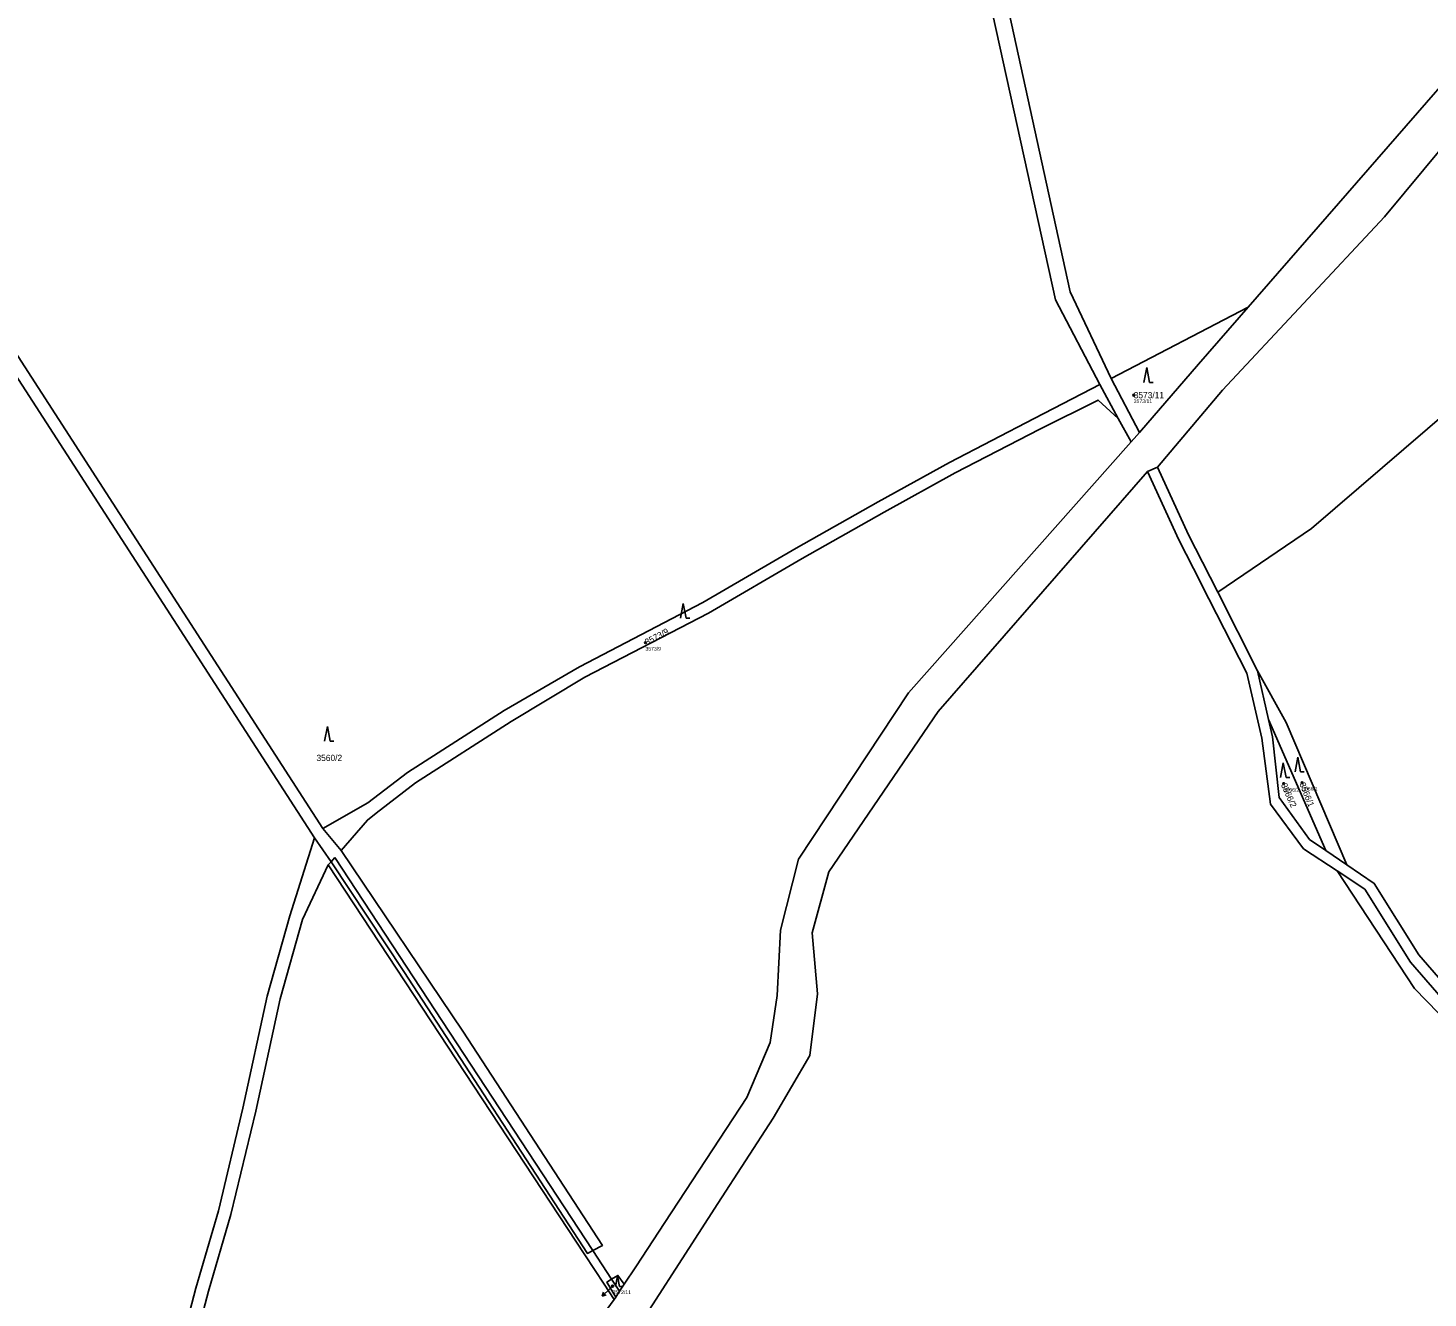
# Model space of a CAD drawing. Extents: x -761174 to -757114, y -1063806 to -1059397.
# Drawn here: x -758890.5 to -758511, y -1061844.7 to -1061500.3 of the extents above; entities that cross this region are included whole.
import ezdxf

# ---------------------------------------------------------------- set-up
doc = ezdxf.new("R2010")
doc.units = 0
for name, color, linetype in [('Definiční body', 7, 'Continuous'), ('Hranice parcel', 7, 'Continuous'), ('Parcelní čísla', 7, 'Continuous'), ('Polygon parcely', 7, 'Continuous'), ('Pop  PČ popisy', 7, 'Continuous'), ('Vnitřní kresba', 7, 'Continuous'), ('Značky kultur', 7, 'Continuous')]:
    doc.layers.add(name, color=color, linetype=linetype)

msp = doc.modelspace()

# ---------------------------------------------------------------- linework, layer by layer
at = {"layer": 'Definiční body'}
for centre in [(-758590.74, -1061599.84), (-758723.1, -1061666.97), (-758550.09, -1061705.19), (-758545.08, -1061704.94), (-758732, -1061841.44)]:
    msp.add_circle(centre, 0.25, dxfattribs=at)
at = {"layer": 'Hranice parcel'}
for p, q in [((-758596.82, -1061595.34), (-758559.73, -1061576.01)), ((-758589.18, -1061609.95), (-758596.82, -1061595.34)), ((-758599.95, -1061596.97), (-758594.91, -1061606.19)), ((-758594.91, -1061606.19), (-758591.45, -1061612.53)), ((-758587, -1061620.6), (-758584.27, -1061619.34)), ((-758557.16, -1061674.59), (-758567.96, -1061653.28)), ((-758554.16, -1061687.77), (-758557.16, -1061674.59)), ((-758554.16, -1061687.77), (-758538.63, -1061723.37)), ((-758805.59, -1061723.33), (-758810.58, -1061717.36)), ((-758798.46, -1061715.1), (-758805.59, -1061723.33)), ((-758812.82, -1061719.85), (-758808.3, -1061726.37)), ((-758532.98, -1061727.19), (-758538.63, -1061723.37)), ((-758528.08, -1061733.85), (-758535.61, -1061728.88))]:
    msp.add_line(p, q, dxfattribs=at)
for points in [[(-758345.39, -1061361.68), (-758350.85, -1061366.13), (-758383.29, -1061383.09), (-758402.7, -1061398.34), (-758428.6, -1061423.81), (-758457.55, -1061458.62), (-758559.73, -1061576.01)], [(-758599.95, -1061596.97), (-758611.92, -1061574.03), (-758629.91, -1061492.14), (-758644.9, -1061423.8), (-758647.49, -1061369.93)], [(-758596.82, -1061595.34), (-758608.01, -1061571.82), (-758640.41, -1061423.42), (-758643.76, -1061369.88)], [(-758810.58, -1061717.36), (-758902.47, -1061575.11), (-758989.6, -1061440.23)], [(-758990.83, -1061444.24), (-758905.11, -1061576.96), (-758812.82, -1061719.85)], [(-758584.27, -1061619.34), (-758566.68, -1061598.46), (-758522.73, -1061551.51), (-758480.58, -1061500.74)], [(-758567.96, -1061653.28), (-758542.59, -1061636.04), (-758498.24, -1061597.93), (-758473.17, -1061557.76), (-758464.51, -1061530.5)], [(-758559.73, -1061576.01), (-758573.15, -1061591.43), (-758589.18, -1061609.95)], [(-758810.58, -1061717.36), (-758798.3, -1061710.36), (-758787.61, -1061702.17), (-758761.41, -1061685.35), (-758740.95, -1061673.5), (-758707.51, -1061656.09), (-758682.21, -1061641.39), (-758660, -1061628.78), (-758640.68, -1061618.15), (-758617.69, -1061606.21), (-758602.14, -1061598.11), (-758599.95, -1061596.97)], [(-758594.91, -1061606.19), (-758600.4, -1061601.21), (-758616.21, -1061609.05), (-758639.14, -1061620.96), (-758658.42, -1061631.57), (-758680.6, -1061644.16), (-758706.03, -1061658.93), (-758739.48, -1061676.34), (-758759.47, -1061688.38)], [(-758589.18, -1061609.95), (-758589.88, -1061610.76), (-758591.45, -1061612.53)], [(-758591.45, -1061612.53), (-758651.8, -1061680.57), (-758681.63, -1061725.69), (-758686.46, -1061744.9), (-758687.35, -1061762.63), (-758689.25, -1061775.4), (-758695.57, -1061790.34), (-758717.84, -1061824.22), (-758725.71, -1061836.18), (-758728.84, -1061840.95)], [(-758567.96, -1061653.28), (-758572.08, -1061645.13), (-758575.85, -1061637.69), (-758584.27, -1061619.34)], [(-758722.96, -1061849.29), (-758711.29, -1061831.23), (-758703.44, -1061819.09), (-758688.45, -1061795.9), (-758678.54, -1061778.92), (-758676.44, -1061762.22), (-758677.88, -1061745.61), (-758673.42, -1061729.09), (-758643.73, -1061685.59), (-758587, -1061620.6)], [(-758535.61, -1061728.88), (-758544.75, -1061722.84), (-758553.7, -1061710.77), (-758556.05, -1061692.91), (-758560.08, -1061675.25), (-758570.37, -1061655.04), (-758574.55, -1061646.84), (-758578.52, -1061639.05), (-758587, -1061620.6)], [(-758532.98, -1061727.19), (-758549.44, -1061688.63), (-758557.16, -1061674.59)], [(-758538.63, -1061723.37), (-758543.09, -1061720.34), (-758551.29, -1061708.98), (-758553.08, -1061692.52), (-758554.16, -1061687.77)], [(-758759.47, -1061688.38), (-758785.42, -1061705.02), (-758796.05, -1061713.17), (-758798.46, -1061715.1)], [(-758853.35, -1062165.4), (-758859.46, -1062144.18), (-758867.95, -1062118.5), (-758878.95, -1062077.65), (-758886.24, -1062057.66), (-758892.42, -1062031.87), (-758897.27, -1062016.92), (-758902.91, -1061991.01), (-758905.79, -1061971.42), (-758903.39, -1061959.09), (-758895.24, -1061943.83), (-758879.76, -1061925.6), (-758870.22, -1061911.03), (-758857.31, -1061885.32), (-758849.82, -1061860.71), (-758844.93, -1061841.97), (-758838.81, -1061821.06), (-758832.22, -1061793.19), (-758825.61, -1061762.8), (-758819.52, -1061741.03), (-758812.82, -1061719.85)], [(-758808.3, -1061726.37), (-758788.62, -1061756.12), (-758738.83, -1061832.57), (-758737.36, -1061831.79), (-758734.74, -1061830.4), (-758772.6, -1061772.36), (-758805.59, -1061723.33)], [(-758808.3, -1061726.37), (-758809.07, -1061727.19), (-758816.05, -1061742), (-758822.1, -1061763.57), (-758828.72, -1061794.03), (-758835.46, -1061822.05), (-758841.54, -1061842.86), (-758846.47, -1061861.73), (-758854.08, -1061886.65), (-758865.38, -1061914.23), (-758875.36, -1061929.38), (-758890.16, -1061946.62), (-758897.73, -1061960.38), (-758900.06, -1061970.57), (-758897.24, -1061989.78), (-758891.6, -1062015.69), (-758888.34, -1062030.9), (-758882.29, -1062056.23)], [(-758384.09, -1061864.07), (-758409.2, -1061853.97), (-758430.56, -1061833.29), (-758449.44, -1061812.71), (-758479.05, -1061797.31), (-758514.62, -1061760.73), (-758535.61, -1061728.88)], [(-758377.61, -1061859.74), (-758392.58, -1061852.36), (-758409.42, -1061845.78), (-758415.64, -1061842.09), (-758424.21, -1061832.95), (-758433.32, -1061821.86), (-758435.24, -1061819.53), (-758446.75, -1061807.03), (-758467.58, -1061795.94), (-758481.83, -1061786.33), (-758499.25, -1061768), (-758513.44, -1061751.66), (-758525.53, -1061732.25), (-758532.98, -1061727.19)], [(-758483.5, -1061788.82), (-758501.42, -1061770.08), (-758515.7, -1061753.63), (-758528.08, -1061733.85)], [(-758731.13, -1061844.43), (-758733.53, -1061840.35), (-758732.25, -1061839.58), (-758730.54, -1061838.55), (-758728.84, -1061840.95)], [(-758728.84, -1061840.95), (-758730.1, -1061842.86), (-758731.13, -1061844.43)], [(-758731.13, -1061844.43), (-758731.53, -1061845.04), (-758761.76, -1061886.37), (-758774.72, -1061904.08), (-758781.73, -1061913.67), (-758797.94, -1061933.69), (-758816.9, -1061953.36)]]:
    msp.add_lwpolyline(points, dxfattribs=at)
at = {"layer": 'Polygon parcely'}
for points in [[(-758788.62, -1061756.12), (-758738.83, -1061832.57), (-758737.36, -1061831.79), (-758734.74, -1061830.4), (-758772.6, -1061772.36), (-758805.59, -1061723.33), (-758810.58, -1061717.36), (-758902.47, -1061575.11), (-758989.6, -1061440.23), (-758992.93, -1061435.42), (-759015, -1061399.68), (-759052.94, -1061340.31), (-759054.51, -1061345.65), (-759054.82, -1061346.72), (-759014.61, -1061408.39), (-758993.42, -1061440.9), (-758990.83, -1061444.24), (-758905.11, -1061576.96), (-758812.82, -1061719.85), (-758808.3, -1061726.37)], [(-758594.91, -1061606.19), (-758591.45, -1061612.53), (-758589.88, -1061610.76), (-758589.18, -1061609.95), (-758596.82, -1061595.34), (-758608.01, -1061571.82), (-758640.41, -1061423.42), (-758643.76, -1061369.88), (-758647.49, -1061369.93), (-758644.9, -1061423.8), (-758629.91, -1061492.14), (-758611.92, -1061574.03), (-758599.95, -1061596.97)], [(-758470.28, -1061521), (-758471.72, -1061516.2), (-758472.81, -1061509.76), (-758476.81, -1061502.5), (-758480.58, -1061500.74), (-758522.73, -1061551.51), (-758566.68, -1061598.46), (-758584.27, -1061619.34), (-758575.85, -1061637.69), (-758572.08, -1061645.13), (-758567.96, -1061653.28), (-758542.59, -1061636.04), (-758498.24, -1061597.93), (-758473.17, -1061557.76), (-758464.51, -1061530.5), (-758464.91, -1061530.3), (-758469.43, -1061523.84)], [(-758596.82, -1061595.34), (-758589.18, -1061609.95), (-758573.15, -1061591.43), (-758559.73, -1061576.01)], [(-758599.95, -1061596.97), (-758602.14, -1061598.11), (-758617.69, -1061606.21), (-758640.68, -1061618.15), (-758660, -1061628.78), (-758682.21, -1061641.39), (-758707.51, -1061656.09), (-758740.95, -1061673.5), (-758761.41, -1061685.35), (-758787.61, -1061702.17), (-758798.3, -1061710.36), (-758810.58, -1061717.36), (-758805.59, -1061723.33), (-758798.46, -1061715.1), (-758796.05, -1061713.17), (-758785.42, -1061705.02), (-758759.47, -1061688.38), (-758739.48, -1061676.34), (-758706.03, -1061658.93), (-758680.6, -1061644.16), (-758658.42, -1061631.57), (-758639.14, -1061620.96), (-758616.21, -1061609.05), (-758600.4, -1061601.21), (-758594.91, -1061606.19)], [(-758538.63, -1061723.37), (-758532.98, -1061727.19), (-758549.44, -1061688.63), (-758557.16, -1061674.59), (-758554.16, -1061687.77)], [(-758538.63, -1061723.37), (-758554.16, -1061687.77), (-758553.08, -1061692.52), (-758551.29, -1061708.98), (-758543.09, -1061720.34)], [(-758426.38, -1061835.02), (-758437.56, -1061821.44), (-758448.96, -1061809.06), (-758468.97, -1061798.6), (-758483.5, -1061788.82), (-758501.42, -1061770.08), (-758515.7, -1061753.63), (-758528.08, -1061733.85), (-758535.61, -1061728.88), (-758514.62, -1061760.73), (-758479.05, -1061797.31), (-758449.44, -1061812.71), (-758430.56, -1061833.29), (-758409.2, -1061853.97), (-758384.09, -1061864.07), (-758380.27, -1061861.43), (-758393.85, -1061855.08), (-758407.26, -1061849.84), (-758410.51, -1061848.57), (-758417.16, -1061844.68)], [(-758731.13, -1061844.43), (-758730.1, -1061842.86), (-758728.84, -1061840.95), (-758730.54, -1061838.55), (-758732.25, -1061839.58), (-758733.53, -1061840.35)]]:
    msp.add_lwpolyline(points, close=True, dxfattribs=at)
for points in [[(-758470.32, -1061365.17), (-758541.75, -1061368.47), (-758565.71, -1061368.8), (-758608.16, -1061369.39), (-758643.76, -1061369.88), (-758640.41, -1061423.42), (-758608.01, -1061571.82), (-758596.82, -1061595.34), (-758559.73, -1061576.01), (-758457.55, -1061458.62)], [(-758457.55, -1061458.62), (-758559.73, -1061576.01), (-758573.15, -1061591.43), (-758589.18, -1061609.95), (-758589.88, -1061610.76), (-758591.45, -1061612.53), (-758651.8, -1061680.57), (-758681.63, -1061725.69), (-758686.46, -1061744.9), (-758687.35, -1061762.63), (-758689.25, -1061775.4), (-758695.57, -1061790.34), (-758717.84, -1061824.22), (-758725.71, -1061836.18), (-758728.84, -1061840.95), (-758730.1, -1061842.86), (-758731.13, -1061844.43), (-758731.53, -1061845.04)], [(-758902.47, -1061575.11), (-758810.58, -1061717.36), (-758798.3, -1061710.36), (-758787.61, -1061702.17), (-758761.41, -1061685.35), (-758740.95, -1061673.5), (-758707.51, -1061656.09), (-758682.21, -1061641.39), (-758660, -1061628.78), (-758640.68, -1061618.15), (-758617.69, -1061606.21), (-758602.14, -1061598.11), (-758599.95, -1061596.97), (-758611.92, -1061574.03), (-758629.91, -1061492.14)], [(-758722.96, -1061849.29), (-758711.29, -1061831.23), (-758703.44, -1061819.09), (-758688.45, -1061795.9), (-758678.54, -1061778.92), (-758676.44, -1061762.22), (-758677.88, -1061745.61), (-758673.42, -1061729.09), (-758643.73, -1061685.59), (-758587, -1061620.6), (-758584.27, -1061619.34), (-758566.68, -1061598.46), (-758522.73, -1061551.51), (-758480.58, -1061500.74)], [(-758849.82, -1061860.71), (-758844.93, -1061841.97), (-758838.81, -1061821.06), (-758832.22, -1061793.19), (-758825.61, -1061762.8), (-758819.52, -1061741.03), (-758812.82, -1061719.85), (-758905.11, -1061576.96)], [(-758498.24, -1061597.93), (-758542.59, -1061636.04), (-758567.96, -1061653.28), (-758557.16, -1061674.59), (-758549.44, -1061688.63), (-758532.98, -1061727.19), (-758525.53, -1061732.25), (-758513.44, -1061751.66), (-758499.25, -1061768)], [(-758731.53, -1061845.04), (-758731.13, -1061844.43), (-758733.53, -1061840.35), (-758732.25, -1061839.58), (-758730.54, -1061838.55), (-758728.84, -1061840.95), (-758725.71, -1061836.18), (-758717.84, -1061824.22), (-758695.57, -1061790.34), (-758689.25, -1061775.4), (-758687.35, -1061762.63), (-758686.46, -1061744.9), (-758681.63, -1061725.69), (-758651.8, -1061680.57), (-758591.45, -1061612.53), (-758594.91, -1061606.19), (-758600.4, -1061601.21), (-758616.21, -1061609.05), (-758639.14, -1061620.96), (-758658.42, -1061631.57), (-758680.6, -1061644.16), (-758706.03, -1061658.93), (-758739.48, -1061676.34), (-758759.47, -1061688.38), (-758785.42, -1061705.02), (-758796.05, -1061713.17), (-758798.46, -1061715.1), (-758805.59, -1061723.33), (-758772.6, -1061772.36), (-758734.74, -1061830.4), (-758737.36, -1061831.79), (-758738.83, -1061832.57), (-758788.62, -1061756.12), (-758808.3, -1061726.37), (-758809.07, -1061727.19), (-758816.05, -1061742), (-758822.1, -1061763.57), (-758828.72, -1061794.03), (-758835.46, -1061822.05), (-758841.54, -1061842.86), (-758846.47, -1061861.73)], [(-758499.25, -1061768), (-758513.44, -1061751.66), (-758525.53, -1061732.25), (-758532.98, -1061727.19), (-758538.63, -1061723.37), (-758543.09, -1061720.34), (-758551.29, -1061708.98), (-758553.08, -1061692.52), (-758554.16, -1061687.77), (-758557.16, -1061674.59), (-758567.96, -1061653.28), (-758572.08, -1061645.13), (-758575.85, -1061637.69), (-758584.27, -1061619.34), (-758587, -1061620.6), (-758578.52, -1061639.05), (-758574.55, -1061646.84), (-758570.37, -1061655.04), (-758560.08, -1061675.25), (-758556.05, -1061692.91), (-758553.7, -1061710.77), (-758544.75, -1061722.84), (-758535.61, -1061728.88), (-758528.08, -1061733.85), (-758515.7, -1061753.63), (-758501.42, -1061770.08)], [(-758479.05, -1061797.31), (-758514.62, -1061760.73), (-758535.61, -1061728.88), (-758544.75, -1061722.84), (-758553.7, -1061710.77), (-758556.05, -1061692.91), (-758560.08, -1061675.25), (-758570.37, -1061655.04), (-758574.55, -1061646.84), (-758578.52, -1061639.05), (-758587, -1061620.6), (-758643.73, -1061685.59), (-758673.42, -1061729.09), (-758677.88, -1061745.61), (-758676.44, -1061762.22), (-758678.54, -1061778.92), (-758688.45, -1061795.9), (-758703.44, -1061819.09), (-758711.29, -1061831.23), (-758722.96, -1061849.29)], [(-758846.47, -1061861.73), (-758841.54, -1061842.86), (-758835.46, -1061822.05), (-758828.72, -1061794.03), (-758822.1, -1061763.57), (-758816.05, -1061742), (-758809.07, -1061727.19), (-758808.3, -1061726.37), (-758812.82, -1061719.85), (-758819.52, -1061741.03), (-758825.61, -1061762.8), (-758832.22, -1061793.19), (-758838.81, -1061821.06), (-758844.93, -1061841.97), (-758849.82, -1061860.71)]]:
    msp.add_lwpolyline(points, dxfattribs=at)
at = {"layer": 'Pop  PČ popisy'}
for p, q in [((-758732.67, -1061842.1), (-758734.83, -1061844.19)), ((-758734.83, -1061844.19), (-758734.46, -1061843.13)), ((-758732, -1061841.44), (-758732.67, -1061842.1)), ((-758734.83, -1061844.19), (-758733.76, -1061843.85))]:
    msp.add_line(p, q, dxfattribs=at)
at = {"layer": 'Vnitřní kresba'}
for p, q in [((-758808.3, -1061726.37), (-758807.25, -1061725.25)), ((-758807.25, -1061725.25), (-758737.36, -1061831.79)), ((-758739.5, -1061832.92), (-758809.07, -1061727.19)), ((-758737.36, -1061831.79), (-758732.25, -1061839.58)), ((-758734.25, -1061840.91), (-758739.5, -1061832.92)), ((-758732.25, -1061839.58), (-758730.1, -1061842.86)), ((-758731.53, -1061845.04), (-758734.25, -1061840.91))]:
    msp.add_line(p, q, dxfattribs=at)
at = {"layer": 'Značky kultur'}
for p, q in [((-758587.21, -1061592.39), (-758587.96, -1061596.39)), ((-758586.46, -1061596.39), (-758587.21, -1061592.39)), ((-758586.46, -1061596.39), (-758585.46, -1061596.39)), ((-758712.84, -1061656.36), (-758713.59, -1061660.36)), ((-758712.09, -1061660.36), (-758712.84, -1061656.36)), ((-758712.09, -1061660.36), (-758711.09, -1061660.36)), ((-758809.32, -1061689.7), (-758810.07, -1061693.7)), ((-758808.57, -1061693.7), (-758809.32, -1061689.7)), ((-758808.57, -1061693.7), (-758807.57, -1061693.7)), ((-758546.26, -1061698.04), (-758547.01, -1061702.04)), ((-758545.51, -1061702.04), (-758546.26, -1061698.04)), ((-758550.19, -1061699.53), (-758550.94, -1061703.53)), ((-758549.44, -1061703.53), (-758550.19, -1061699.53)), ((-758545.51, -1061702.04), (-758544.51, -1061702.04)), ((-758549.44, -1061703.53), (-758548.44, -1061703.53)), ((-758730.68, -1061838.75), (-758731.2, -1061841.55)), ((-758730.16, -1061841.55), (-758730.68, -1061838.75)), ((-758730.16, -1061841.55), (-758729.46, -1061841.55))]:
    msp.add_line(p, q, dxfattribs=at)

# ---------------------------------------------------------------- texts
at = {"layer": 'Definiční body'}
for s, p in [('3573/11', (-758590.74, -1061602)), ('3573/9', (-758723.1, -1061669.13)), ('3566/2', (-758550.09, -1061707.35)), ('3566/1', (-758545.08, -1061707.1)), ('3572/11', (-758732, -1061843.6))]:
    msp.add_text(s, height=1, dxfattribs=at).set_placement(p)
at = {"layer": 'Parcelní čísla'}
for s, p in [('3573/11', (-758590.74, -1061600.69)), ('3560/2', (-758812.26, -1061699.07))]:
    msp.add_text(s, height=1.7, dxfattribs=at).set_placement(p)
for s, rotation, p in [('3573/9', 28, (-758722.7, -1061667.72)), ('3566/2', 294, (-758550.87, -1061705.53)), ('3566/1', 292, (-758545.87, -1061705.26))]:
    msp.add_text(s, height=1.7, rotation=rotation, dxfattribs=at).set_placement(p)

doc.saveas('drawing.dxf')
